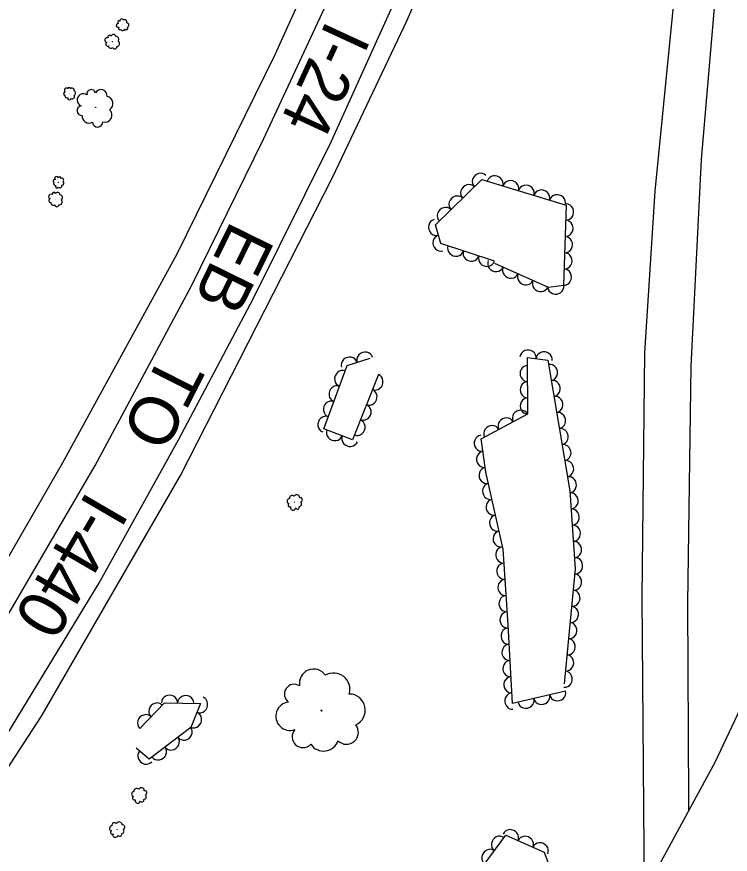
# Model space of a CAD drawing. Extents: x 1722896 to 1754269, y 648279 to 666297.
# Drawn here: x 1753333.4 to 1753508.8, y 654007.6 to 654213.6 of the extents above; entities that cross this region are included whole.
import ezdxf

# ---------------------------------------------------------------- set-up
doc = ezdxf.new("R2010")
doc.units = 0
for name, color, linetype in [('DESIGN - CENTERLINE - Proposed', 7, 'Continuous'), ('DESIGN - SHEET - Linework', 7, 'Continuous'), ('SURVEY - CENTERLINE - Preliminary Text', 7, 'Continuous'), ('SURVEY - VEGETATION - Features with Text', 7, 'Continuous')]:
    doc.layers.add(name, color=color, linetype=linetype)

msp = doc.modelspace()

# ---------------------------------------------------------------- linework, layer by layer
at = {"layer": 'DESIGN - CENTERLINE - Proposed'}
msp.add_lwpolyline([(1753464.95, 653902.78), (1753483.15, 653928.85), (1753498.79, 653954.68), (1753514.95, 653982.6), (1753534.43, 654019.83), (1753547.47, 654048.62), (1753540.82, 654111.35), (1753519.46, 654060.75), (1753505.03, 654030.22), (1753482.96, 653989.63), (1753462.7, 653956.34), (1753464.95, 653902.78)], dxfattribs=at)
at = {"layer": 'SURVEY - CENTERLINE - Preliminary Text'}
for points in [[(1753498.67, 654018.41), (1753498.63, 654020.84), (1753498.36, 654069.35), (1753499.18, 654127.68), (1753501.77, 654178.47), (1753506.08, 654229.33), (1753510.2, 654265.07), (1753515.56, 654304.4), (1753522.1, 654344.33), (1753529.85, 654384.14), (1753538.88, 654423.25), (1753547.52, 654458.01), (1753557.95, 654495.47), (1753569.84, 654537.23), (1753587.37, 654592.17), (1753602.13, 654636.99), (1753616.87, 654681.43), (1753628.79, 654719.52), (1753645.95, 654772.76), (1753661.88, 654820.71), (1753681.11, 654881.07), (1753698.89, 654935.17), (1753709.35, 654966.4), (1753713.82, 654981.1)], [(1753280.72, 653988.23), (1753306.49, 654026.98), (1753329.1, 654062.93), (1753352.71, 654103.23), (1753376.39, 654147.44), (1753394.04, 654183.47), (1753414.66, 654227.76), (1753433.65, 654272.23), (1753453.02, 654320.15), (1753468.58, 654359.4), (1753486.13, 654404.04), (1753505.53, 654455.42)], [(1753311.88, 654006.91), (1753329.79, 654035.15), (1753353.58, 654074.25), (1753373.17, 654109.55), (1753391.64, 654144.41), (1753410.7, 654182.85), (1753427.03, 654218.96), (1753444.3, 654258.14), (1753461.32, 654299.91), (1753478.17, 654342.19), (1753491.09, 654375.14), (1753503.66, 654407.39), (1753517.74, 654445.76)], [(1753482.67, 654413.9), (1753458.55, 654352.07), (1753439.2, 654303.21), (1753416.52, 654247.72), (1753396.87, 654204.26), (1753372.73, 654155.19), (1753344.59, 654103.76), (1753315.58, 654053.52), (1753282.87, 654002.69), (1753240.69, 653944.6), (1753198.01, 653890.57), (1753155.7, 653840.66), (1753109.05, 653791.69), (1753066.22, 653750.25), (1753016.49, 653706.56), (1752963.73, 653663.88), (1752898.79, 653617.49)], [(1752906.22, 653591.6), (1752932.52, 653609.33), (1752968.55, 653635.12), (1752998.47, 653658.53), (1753032.52, 653686), (1753059.61, 653709.29), (1753090.61, 653737.15), (1753122.06, 653768.23), (1753166.8, 653813.93), (1753195.95, 653847.18), (1753228.18, 653885.9), (1753252.83, 653917.34), (1753282.57, 653957.87), (1753313.52, 654001.75), (1753339.51, 654041.6), (1753373.68, 654100.76), (1753411.06, 654174.03), (1753429.35, 654212.72), (1753446.57, 654253.07), (1753460.03, 654284.47), (1753483.01, 654342.82), (1753497.82, 654380.67), (1753509.22, 654410.98)], [(1753512.94, 654345.12), (1753503.48, 654290.77), (1753499.16, 654260.17), (1753490.29, 654170.74), (1753487.74, 654130.91), (1753487.09, 654070.82), (1753487.65, 653998.38)]]:
    msp.add_lwpolyline(points, dxfattribs=at)
at = {"layer": 'SURVEY - VEGETATION - Features with Text'}
for points in [[(1753450.82, 654153.47), (1753437.66, 654157.81), (1753436.36, 654162.45), (1753447.74, 654173.57), (1753468.48, 654167.29), (1753467.83, 654147.51), (1753464.15, 654147.01), (1753450.9, 654152.94)], [(1753422.3, 654125.63), (1753415.94, 654109.55), (1753408.92, 654112.25), (1753414.63, 654127.84), (1753420.3, 654129.65)], [(1753468.32, 654047.72), (1753455.31, 654044.68), (1753454.18, 654064.04), (1753452.95, 654082.68), (1753448.76, 654101.64), (1753447.61, 654109.8), (1753459.06, 654115.94), (1753459, 654129.76), (1753463.96, 654129.18), (1753469.38, 654096.97), (1753470.7, 654077.81), (1753467.97, 654049.52)], [(1753363.63, 654038.59), (1753369.72, 654044.89), (1753378.59, 654044.74), (1753376.22, 654038.85), (1753365.96, 654031), (1753362.79, 654033.74)], [(1753466.49, 653970.27), (1753451.58, 653946.79), (1753442.13, 653930.05), (1753417.31, 653926.48), (1753409.32, 653929.63), (1753413.84, 653936.26), (1753428.12, 653940.18), (1753435.37, 653953.94), (1753431.08, 653966.93), (1753440.98, 653973.96), (1753436.09, 653984.97), (1753444.22, 653989.15), (1753443.26, 653998.26), (1753453.64, 654012.32), (1753463.03, 654008.13), (1753469.25, 653991.66), (1753470.77, 653975.22), (1753465.65, 653968.45)]]:
    msp.add_lwpolyline(points, dxfattribs=at)
for centre, radius in [((1753359.47, 654211.59), 0.0172), ((1753356.97, 654207.47), 0.0211), ((1753346.44, 654194.74), 0.0176), ((1753352.79, 654191.32), 0.054), ((1753343.7, 654172.88), 0.0163), ((1753343.01, 654168.73), 0.0207), ((1753401.74, 654094.24), 0.022), ((1753408.34, 654042.96), 0.122), ((1753363.52, 654022.19), 0.022), ((1753358.08, 654013.78), 0.022)]:
    msp.add_circle(centre, radius, dxfattribs=at)
for centre, radius, start, end in [((1753359.26, 654212.55), 0.493, 30.3512, 187.1401), ((1753359.94, 654212.3), 0.562, 339.4039, 116.9281), ((1753358.37, 654211.47), 0.492, 92.488, 285.9077), ((1753358.56, 654212.22), 0.339, 52.4673, 231.213), ((1753358.77, 654210.73), 0.375, 135.1067, 312.4258), ((1753360.29, 654210.78), 0.412, 220.5526, 35.5529), ((1753360.43, 654211.54), 0.559, 290.2997, 86.1382), ((1753356.24, 654208.62), 0.414, 29.7407, 208.4864), ((1753357.18, 654208.66), 0.604, 7.6246, 164.4135), ((1753357.83, 654208.06), 0.688, 316.6773, 94.2015), ((1753359.48, 654210.72), 0.531, 210.3937, 337.2394), ((1753355.66, 654207.85), 0.603, 69.7614, 263.1811), ((1753355.77, 654206.83), 0.459, 112.3801, 289.6992), ((1753358.02, 654206.97), 0.684, 267.5731, 63.4116), ((1753356.57, 654206.49), 0.65, 187.6671, 314.5128), ((1753357.5, 654206.18), 0.504, 197.826, 12.8263), ((1753346.33, 654195.87), 0.347, 3.0305, 181.7762), ((1753345.3, 654194.71), 0.384, 85.6699, 262.989), ((1753345.61, 654195.52), 0.505, 43.0512, 236.4709), ((1753345.77, 654194.15), 0.544, 160.957, 287.8026), ((1753347.05, 654195.55), 0.506, 340.9144, 137.7033), ((1753347.04, 654193.97), 0.572, 240.863, 36.7014), ((1753347.3, 654194.85), 0.576, 289.9671, 67.4914), ((1753349.8, 654193.1), 1.54, 55.2924, 248.7121), ((1753351.71, 654194.63), 1.06, 15.2717, 194.0173), ((1753354.08, 654194.13), 1.55, 353.1555, 149.9444), ((1753346.35, 654193.57), 0.422, 171.1159, 346.1161), ((1753355.3, 654192.22), 1.76, 302.2083, 79.7325), ((1753349.4, 654190.5), 1.18, 97.911, 275.2302), ((1753355.09, 654189.4), 1.75, 253.1041, 48.9426), ((1753351.16, 654189.13), 1.67, 173.1981, 300.0437), ((1753353.29, 654187.76), 1.29, 183.357, 358.3573), ((1753342.7, 654173.2), 0.354, 66.5709, 243.89), ((1753343.21, 654173.81), 0.466, 23.9522, 217.3719), ((1753343.95, 654173.9), 0.32, 343.9315, 162.6771), ((1753344.48, 654173.4), 0.466, 321.8154, 118.6043), ((1753342.94, 654172.57), 0.502, 141.8579, 268.7036), ((1753343.27, 654171.89), 0.389, 152.0168, 327.0171), ((1753344, 654172.03), 0.528, 221.7639, 17.6024), ((1753344.49, 654172.72), 0.532, 270.8681, 48.3923), ((1753341.84, 654169.36), 0.592, 57.4269, 250.8466), ((1753342.55, 654169.98), 0.407, 17.4063, 196.1519), ((1753343.46, 654169.82), 0.594, 355.2901, 152.079), ((1753343.96, 654169.1), 0.676, 304.3428, 81.8671), ((1753341.73, 654168.36), 0.451, 100.0456, 277.3648), ((1753342.42, 654167.86), 0.639, 175.3327, 302.1783), ((1753343.25, 654167.37), 0.495, 185.4916, 0.4918), ((1753343.92, 654168.02), 0.672, 255.2387, 51.0772), ((1753401.14, 654095.14), 0.719, 46.6794, 184.2037), ((1753402.27, 654095.34), 0.714, 357.5753, 153.4137), ((1753403.1, 654094.8), 0.527, 287.8282, 102.8284), ((1753400.5, 654094.46), 0.631, 97.6267, 254.4156), ((1753400.55, 654093.48), 0.433, 119.7428, 298.4885), ((1753402.77, 654093.82), 0.679, 277.6692, 44.5149), ((1753401.35, 654092.88), 0.629, 159.7635, 353.1832), ((1753402.41, 654092.99), 0.479, 202.3822, 19.7013), ((1753406.39, 654049.68), 3.51, 34.0148, 190.8038), ((1753411.32, 654048.21), 3.99, 343.0676, 120.5918), ((1753401.61, 654047.03), 2.41, 56.131, 234.8766), ((1753415.13, 654043.08), 3.97, 293.9634, 89.8019), ((1753400.6, 654041.58), 3.5, 96.1517, 289.5714), ((1753403.77, 654036.53), 2.66, 138.7703, 316.0895), ((1753414.47, 654037.61), 2.93, 224.2163, 39.2166), ((1753408.81, 654036.8), 3.77, 214.0574, 340.9031), ((1753362.91, 654023.09), 0.719, 46.6794, 184.2037), ((1753364.04, 654023.29), 0.714, 357.5753, 153.4137), ((1753364.87, 654022.75), 0.527, 287.8282, 102.8284), ((1753362.28, 654022.41), 0.631, 97.6267, 254.4156), ((1753362.32, 654021.43), 0.433, 119.7428, 298.4885), ((1753364.55, 654021.77), 0.679, 277.6692, 44.5149), ((1753363.12, 654020.83), 0.629, 159.7635, 353.1832), ((1753364.19, 654020.94), 0.479, 202.3822, 19.7013), ((1753357.47, 654014.68), 0.719, 46.6794, 184.2037), ((1753358.61, 654014.88), 0.714, 357.5753, 153.4137), ((1753356.84, 654014), 0.631, 97.6267, 254.4156), ((1753356.89, 654013.02), 0.433, 119.7428, 298.4885), ((1753359.11, 654013.36), 0.679, 277.6692, 44.5149), ((1753359.44, 654014.34), 0.527, 287.8282, 102.8284), ((1753357.68, 654012.42), 0.629, 159.7635, 353.1832), ((1753358.75, 654012.53), 0.479, 202.3822, 19.7013)]:
    msp.add_arc(centre, radius, start, end, dxfattribs=at)
for centre, major_axis in [((1753447.32, 654173.16), (1.43, 1.4)), ((1753451, 654172.59), (1.91, -0.58)), ((1753454.83, 654171.43), (1.91, -0.58)), ((1753444.46, 654170.36), (1.43, 1.4)), ((1753458.66, 654170.27), (1.91, -0.58)), ((1753441.59, 654167.57), (1.43, 1.4)), ((1753462.48, 654169.11), (1.91, -0.58)), ((1753466.31, 654167.95), (1.91, -0.58)), ((1753468.43, 654165.56), (-0.07, -2)), ((1753438.73, 654164.77), (1.43, 1.4)), ((1753436.54, 654161.79), (-0.54, 1.93)), ((1753468.29, 654161.56), (-0.07, -2)), ((1753437.62, 654157.94), (-0.54, 1.93)), ((1753468.16, 654157.56), (-0.07, -2)), ((1753441.32, 654156.6), (-1.9, 0.63)), ((1753445.12, 654155.35), (-1.9, 0.63)), ((1753468.03, 654153.57), (-0.07, -2)), ((1753448.92, 654154.09), (-1.9, 0.63)), ((1753451.17, 654152.82), (-1.83, 0.82)), ((1753454.82, 654151.19), (-1.83, 0.82)), ((1753467.9, 654149.57), (-0.07, -2)), ((1753458.48, 654149.55), (-1.83, 0.82)), ((1753462.13, 654147.91), (-1.83, 0.82)), ((1753465.92, 654147.25), (-1.98, -0.27)), ((1753418.99, 654129.23), (1.91, 0.61)), ((1753459.1, 654129.75), (1.99, -0.23)), ((1753463.07, 654129.29), (1.99, -0.23)), ((1753415.18, 654128.02), (1.91, 0.61)), ((1753464.48, 654126.12), (0.33, -1.97)), ((1753413.45, 654124.62), (0.69, 1.88)), ((1753459.02, 654125.86), (-0.01, 2)), ((1753421.56, 654123.77), (-0.74, -1.86)), ((1753465.14, 654122.18), (0.33, -1.97)), ((1753412.07, 654120.87), (0.69, 1.88)), ((1753459.03, 654121.86), (-0.01, 2)), ((1753420.09, 654120.05), (-0.74, -1.86)), ((1753465.8, 654118.23), (0.33, -1.97)), ((1753410.7, 654117.11), (0.69, 1.88)), ((1753418.62, 654116.33), (-0.74, -1.86)), ((1753459.05, 654117.86), (-0.01, 2)), ((1753457.22, 654114.96), (1.76, 0.95)), ((1753466.46, 654114.29), (0.33, -1.97)), ((1753409.32, 654113.36), (0.69, 1.88)), ((1753417.15, 654112.61), (-0.74, -1.86)), ((1753453.69, 654113.06), (1.76, 0.95)), ((1753411.55, 654111.24), (-1.87, 0.72)), ((1753450.17, 654111.17), (1.76, 0.95)), ((1753467.13, 654110.34), (0.33, -1.97)), ((1753415.28, 654109.8), (-1.87, 0.72)), ((1753447.76, 654108.71), (-0.28, 1.98)), ((1753467.79, 654106.4), (0.33, -1.97)), ((1753448.32, 654104.75), (-0.28, 1.98)), ((1753468.45, 654102.45), (0.33, -1.97)), ((1753448.94, 654100.8), (-0.43, 1.95)), ((1753469.12, 654098.51), (0.33, -1.97)), ((1753449.8, 654096.9), (-0.43, 1.95)), ((1753469.54, 654094.54), (0.14, -2)), ((1753450.67, 654092.99), (-0.43, 1.95)), ((1753469.82, 654090.55), (0.14, -2)), ((1753451.53, 654089.09), (-0.43, 1.95)), ((1753452.39, 654085.18), (-0.43, 1.95)), ((1753470.1, 654086.56), (0.14, -2)), ((1753453.04, 654081.24), (-0.13, 2)), ((1753470.37, 654082.57), (0.14, -2)), ((1753453.3, 654077.25), (-0.13, 2)), ((1753470.65, 654078.58), (0.14, -2)), ((1753453.57, 654073.26), (-0.13, 2)), ((1753470.39, 654074.59), (-0.19, -1.99)), ((1753470.01, 654070.61), (-0.19, -1.99)), ((1753453.83, 654069.27), (-0.13, 2)), ((1753469.62, 654066.63), (-0.19, -1.99)), ((1753454.09, 654065.28), (-0.13, 2)), ((1753469.24, 654062.65), (-0.19, -1.99)), ((1753454.34, 654061.29), (-0.12, 2)), ((1753468.85, 654058.67), (-0.19, -1.99)), ((1753454.57, 654057.29), (-0.12, 2)), ((1753468.46, 654054.69), (-0.19, -1.99)), ((1753454.81, 654053.3), (-0.12, 2)), ((1753468.08, 654050.7), (-0.19, -1.99)), ((1753455.04, 654049.31), (-0.12, 2)), ((1753370.96, 654044.87), (2, -0.03)), ((1753374.96, 654044.8), (2, -0.03)), ((1753378.45, 654044.4), (-0.75, -1.86)), ((1753455.27, 654045.31), (-0.12, 2)), ((1753458.59, 654045.44), (-1.95, -0.46)), ((1753462.48, 654046.35), (-1.95, -0.46)), ((1753466.38, 654047.26), (-1.95, -0.46)), ((1753367.8, 654042.9), (1.39, 1.44)), ((1753365.02, 654040.03), (1.39, 1.44)), ((1753376.96, 654040.69), (-0.75, -1.86)), ((1753374.62, 654037.63), (-1.59, -1.22)), ((1753371.44, 654035.19), (-1.59, -1.22)), ((1753368.27, 654032.76), (-1.59, -1.22)), ((1753365.13, 654031.72), (-1.51, 1.31)), ((1753454.81, 654011.8), (1.83, -0.81)), ((1753452.02, 654010.12), (1.19, 1.61)), ((1753458.46, 654010.17), (1.83, -0.81)), ((1753449.65, 654006.9), (1.19, 1.61)), ((1753462.11, 654008.54), (1.83, -0.81))]:
    msp.add_ellipse(centre, major_axis=major_axis, ratio=0.940188, start_param=0, end_param=3.141593, dxfattribs=at)

# ---------------------------------------------------------------- texts
at = {"layer": 'DESIGN - SHEET - Linework'}
for s, rotation, p in [('I-24', 245.2068, (1753409.71, 654213.14)), ('EB', 243.7924, (1753386.22, 654163.79)), ('TO', 243.0762, (1753369.07, 654131.33)), ('I-440', 239.7801, (1753350.83, 654097.35))]:
    msp.add_text(s, height=12, rotation=rotation, dxfattribs=at).set_placement(p)

doc.saveas('drawing.dxf')
